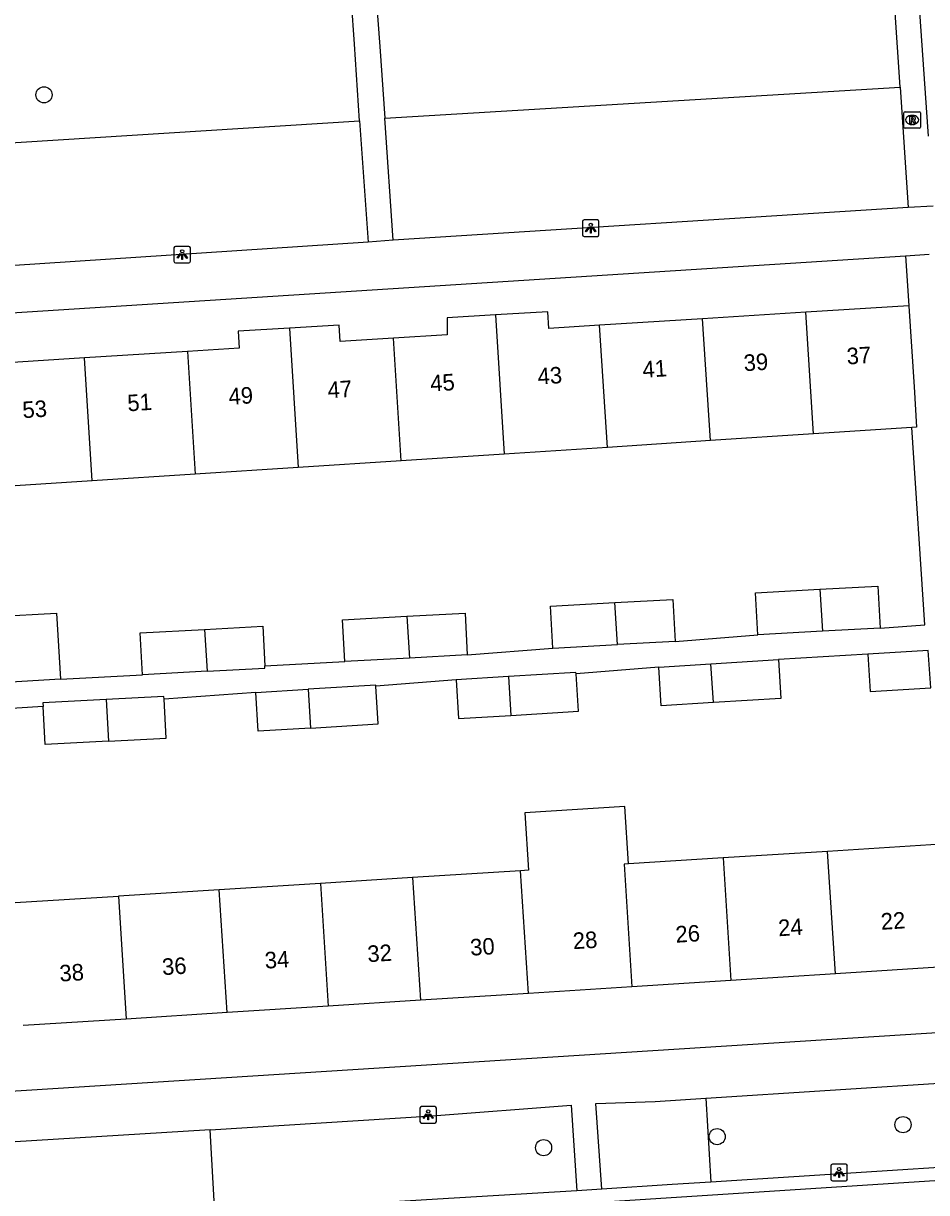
# Model space of a CAD drawing. Extents: x 159689 to 160786, y 387323 to 388339.
# Drawn here: x 160540.6 to 160595.3, y 387701.2 to 387772 of the extents above; entities that cross this region are included whole.
import ezdxf

# ---------------------------------------------------------------- set-up
doc = ezdxf.new("R2010")
doc.units = 0
for name, color, linetype in [('IMGEO_Boom', 7, 'Continuous'), ('IMGEO_Groenvoorziening', 7, 'Continuous'), ('IMGEO_Lichtpunt', 7, 'Continuous'), ('IMGEO_Pand', 7, 'Continuous'), ('IMGEO_Pand_nummerreeks', 7, 'Continuous'), ('IMGEO_Rioolput', 7, 'Continuous'), ('IMGEO_Voetpad_open', 7, 'Continuous')]:
    doc.layers.add(name, color=color, linetype=linetype)

msp = doc.modelspace()

# ---------------------------------------------------------------- linework, layer by layer
at = {"layer": 'IMGEO_Boom'}
for centre in [(160541.816, 387767.676), (160593.84, 387705.334), (160582.581, 387704.608), (160572.072, 387703.939)]:
    msp.add_circle(centre, 0.489, dxfattribs=at)
at = {"layer": 'IMGEO_Groenvoorziening'}
for points in [[(160562.449, 387766.255), (160593.66, 387768.138)], [(160531.119, 387764.232), (160560.933, 387766.101)], [(160581.897, 387706.94), (160582.195, 387701.852)], [(160552.17, 387700.005), (160551.877, 387705.026)]]:
    msp.add_lwpolyline(points, dxfattribs=at)
at = {"layer": 'IMGEO_Lichtpunt'}
for p, q in [((160574.428, 387760.007), (160574.428, 387759.2)), ((160574.428, 387760.007), (160574.428, 387759.2)), ((160575.33, 387760.102), (160574.522, 387760.102)), ((160575.33, 387760.102), (160574.522, 387760.102)), ((160575.424, 387759.2), (160575.424, 387760.007)), ((160575.424, 387759.2), (160575.424, 387760.007)), ((160574.522, 387759.106), (160575.33, 387759.106)), ((160574.522, 387759.106), (160575.33, 387759.106)), ((160549.687, 387758.404), (160549.687, 387757.597)), ((160549.687, 387758.404), (160549.687, 387757.597)), ((160550.589, 387758.499), (160549.781, 387758.499)), ((160550.589, 387758.499), (160549.781, 387758.499)), ((160550.683, 387757.597), (160550.683, 387758.404)), ((160550.683, 387757.597), (160550.683, 387758.404)), ((160549.781, 387757.503), (160550.589, 387757.503)), ((160549.781, 387757.503), (160550.589, 387757.503)), ((160565.486, 387706.429), (160564.678, 387706.429)), ((160565.486, 387706.429), (160564.678, 387706.429)), ((160564.584, 387706.334), (160564.584, 387705.527)), ((160564.584, 387706.334), (160564.584, 387705.527)), ((160565.58, 387705.527), (160565.58, 387706.334)), ((160565.58, 387705.527), (160565.58, 387706.334)), ((160564.678, 387705.433), (160565.486, 387705.433)), ((160564.678, 387705.433), (160565.486, 387705.433)), ((160589.471, 387702.842), (160589.471, 387702.035)), ((160589.471, 387702.842), (160589.471, 387702.035)), ((160590.373, 387702.937), (160589.565, 387702.937)), ((160590.373, 387702.937), (160589.565, 387702.937)), ((160590.467, 387702.035), (160590.467, 387702.842)), ((160590.467, 387702.035), (160590.467, 387702.842)), ((160589.565, 387701.941), (160590.373, 387701.941)), ((160589.565, 387701.941), (160590.373, 387701.941))]:
    msp.add_line(p, q, dxfattribs=at)
for points in [[(160574.802, 387759.671), (160574.841, 387759.643), (160574.653, 387759.381), (160574.615, 387759.408), (160574.802, 387759.671)], [(160574.904, 387759.623), (160574.951, 387759.623), (160574.951, 387759.301), (160574.904, 387759.301), (160574.904, 387759.623)], [(160575.014, 387759.643), (160575.052, 387759.67), (160575.239, 387759.408), (160575.2, 387759.38), (160575.014, 387759.643)], [(160550.061, 387758.068), (160550.1, 387758.04), (160549.912, 387757.778), (160549.874, 387757.805), (160550.061, 387758.068)], [(160550.273, 387758.04), (160550.311, 387758.067), (160550.498, 387757.805), (160550.459, 387757.777), (160550.273, 387758.04)], [(160550.163, 387758.02), (160550.21, 387758.02), (160550.21, 387757.698), (160550.163, 387757.698), (160550.163, 387758.02)], [(160564.958, 387705.998), (160564.997, 387705.97), (160564.809, 387705.708), (160564.771, 387705.735), (160564.958, 387705.998)], [(160565.06, 387705.95), (160565.107, 387705.95), (160565.107, 387705.628), (160565.06, 387705.628), (160565.06, 387705.95)], [(160565.17, 387705.97), (160565.208, 387705.997), (160565.395, 387705.735), (160565.356, 387705.707), (160565.17, 387705.97)], [(160589.845, 387702.506), (160589.884, 387702.478), (160589.696, 387702.216), (160589.658, 387702.243), (160589.845, 387702.506)], [(160589.947, 387702.458), (160589.994, 387702.458), (160589.994, 387702.136), (160589.947, 387702.136), (160589.947, 387702.458)], [(160590.057, 387702.478), (160590.095, 387702.505), (160590.282, 387702.243), (160590.243, 387702.215), (160590.057, 387702.478)]]:
    msp.add_lwpolyline(points, dxfattribs=at)
for centre in [(160574.927, 387759.805), (160550.186, 387758.202), (160565.083, 387706.132), (160589.97, 387702.64)]:
    msp.add_circle(centre, 0.0994, dxfattribs=at)
for centre, start, end in [((160574.522, 387760.007), 90, 180), ((160574.522, 387760.007), 90, 180), ((160575.33, 387760.007), 0, 90), ((160575.33, 387760.007), 0, 90), ((160574.522, 387759.2), 180, 270), ((160574.522, 387759.2), 180, 270), ((160575.33, 387759.2), 270, 0), ((160575.33, 387759.2), 270, 360), ((160549.781, 387758.404), 90, 180), ((160549.781, 387758.404), 90, 180), ((160550.589, 387758.404), 0, 90), ((160550.589, 387758.404), 0, 90), ((160549.781, 387757.597), 180, 270), ((160549.781, 387757.597), 180, 270), ((160550.589, 387757.597), 270, 0), ((160550.589, 387757.597), 270, 360), ((160564.678, 387706.334), 90, 180), ((160564.678, 387706.334), 90, 180), ((160565.486, 387706.334), 0, 90), ((160565.486, 387706.334), 0, 90), ((160564.678, 387705.527), 180, 270), ((160564.678, 387705.527), 180, 270), ((160565.486, 387705.527), 270, 0), ((160565.486, 387705.527), 270, 360), ((160589.565, 387702.842), 90, 180), ((160589.565, 387702.842), 90, 180), ((160590.373, 387702.842), 0, 90), ((160590.373, 387702.842), 0, 90), ((160589.565, 387702.035), 180, 270), ((160589.565, 387702.035), 180, 270), ((160590.373, 387702.035), 270, 0), ((160590.373, 387702.035), 270, 360)]:
    msp.add_arc(centre, 0.0946, start, end, dxfattribs=at)
at = {"layer": 'IMGEO_Pand'}
for points in [[(160575.466, 387753.726), (160572.388, 387753.531), (160572.322, 387754.536), (160569.161, 387754.348)], [(160587.947, 387754.516), (160581.706, 387754.121)], [(160594.186, 387754.911), (160587.947, 387754.516)], [(160588.413, 387747.147), (160587.947, 387754.516)], [(160594.186, 387754.911), (160594.188, 387754.878), (160594.506, 387750), (160594.665, 387747.554), (160594.383, 387747.536)], [(160569.161, 387754.348), (160566.227, 387754.173), (160566.227, 387753.141), (160562.985, 387752.936)], [(160569.161, 387754.348), (160569.694, 387745.928)], [(160581.706, 387754.121), (160575.466, 387753.726)], [(160582.173, 387746.74), (160581.706, 387754.121)], [(160556.68, 387753.556), (160553.579, 387753.373), (160553.639, 387752.347), (160550.504, 387752.146)], [(160562.985, 387752.936), (160559.757, 387752.746), (160559.691, 387753.734), (160556.68, 387753.556)], [(160556.68, 387753.556), (160557.214, 387745.115)], [(160575.933, 387746.334), (160575.466, 387753.726)], [(160563.454, 387745.521), (160562.985, 387752.936)], [(160544.263, 387751.751), (160538.023, 387751.356)], [(160550.504, 387752.146), (160544.263, 387751.751)], [(160544.735, 387744.302), (160544.263, 387751.751)], [(160550.504, 387752.146), (160550.974, 387744.708)], [(160594.383, 387747.536), (160588.413, 387747.147)], [(160582.173, 387746.74), (160575.933, 387746.334)], [(160588.413, 387747.147), (160582.173, 387746.74)], [(160575.933, 387746.334), (160569.694, 387745.928)], [(160563.454, 387745.521), (160557.214, 387745.115)], [(160569.694, 387745.928), (160563.454, 387745.521)], [(160550.974, 387744.708), (160544.735, 387744.302)], [(160557.214, 387745.115), (160550.974, 387744.708)], [(160544.735, 387744.302), (160538.495, 387743.896)], [(160585.045, 387734.992), (160584.907, 387737.53), (160588.8, 387737.741)], [(160588.8, 387737.741), (160592.319, 387737.931), (160592.457, 387735.394)], [(160588.8, 387737.741), (160588.965, 387735.204)], [(160572.632, 387734.184), (160572.494, 387736.722), (160576.39, 387736.933)], [(160576.39, 387736.933), (160579.906, 387737.123), (160580.044, 387734.586)], [(160576.555, 387734.396), (160576.39, 387736.933)], [(160538.852, 387736.092), (160542.581, 387736.307), (160542.812, 387732.302)], [(160560.039, 387733.363), (160559.901, 387735.901), (160563.794, 387736.112)], [(160563.794, 387736.112), (160567.313, 387736.302), (160567.451, 387733.765)], [(160563.794, 387736.112), (160563.959, 387733.575)], [(160551.542, 387735.314), (160555.062, 387735.504), (160555.193, 387733.099)], [(160547.788, 387732.565), (160547.65, 387735.103), (160551.542, 387735.314)], [(160551.542, 387735.314), (160551.707, 387732.777)], [(160588.965, 387735.204), (160585.045, 387734.992)], [(160592.457, 387735.394), (160588.965, 387735.204)], [(160572.632, 387734.184), (160576.555, 387734.396)], [(160580.044, 387734.586), (160576.555, 387734.396)], [(160595.515, 387731.787), (160595.364, 387734.038), (160591.701, 387733.814)], [(160563.959, 387733.575), (160560.039, 387733.363)], [(160567.451, 387733.765), (160563.959, 387733.575)], [(160582.207, 387733.231), (160586.3, 387733.483)], [(160586.3, 387733.483), (160586.444, 387731.132), (160582.355, 387730.88)], [(160591.701, 387733.814), (160591.843, 387731.557), (160595.515, 387731.787)], [(160551.707, 387732.777), (160547.788, 387732.565)], [(160551.707, 387732.777), (160555.2, 387732.967), (160555.193, 387733.099)], [(160574.038, 387732.628), (160574.033, 387732.71), (160569.94, 387732.458)], [(160570.088, 387730.107), (160574.177, 387730.359), (160574.038, 387732.628)], [(160579.043, 387733.036), (160582.207, 387733.231)], [(160582.355, 387730.88), (160579.188, 387730.685), (160579.043, 387733.036)], [(160582.355, 387730.88), (160582.207, 387733.231)], [(160542.812, 387732.302), (160539.113, 387732.088)], [(160561.91, 387731.88), (160561.906, 387731.945), (160557.813, 387731.693)], [(160557.961, 387729.342), (160562.05, 387729.594), (160561.91, 387731.88)], [(160569.94, 387732.458), (160566.776, 387732.263)], [(160566.776, 387732.263), (160566.921, 387729.912), (160570.088, 387730.107)], [(160569.94, 387732.458), (160570.088, 387730.107)], [(160549.085, 387731.089), (160549.077, 387731.244), (160545.572, 387731.062)], [(160554.649, 387731.498), (160557.813, 387731.693)], [(160557.961, 387729.342), (160554.794, 387729.147), (160554.649, 387731.498)], [(160557.813, 387731.693), (160557.961, 387729.342)], [(160545.572, 387731.062), (160541.754, 387730.864), (160541.766, 387730.637)], [(160545.73, 387728.548), (160541.885, 387728.349), (160541.766, 387730.637)], [(160545.572, 387731.062), (160545.73, 387728.548)], [(160545.73, 387728.548), (160549.208, 387728.728), (160549.085, 387731.089)], [(160577.219, 387721.118), (160577, 387724.584), (160570.938, 387724.202), (160571.157, 387720.736), (160570.681, 387720.706)], [(160596.15, 387722.312), (160589.274, 387721.878)], [(160582.948, 387721.479), (160577.219, 387721.118)], [(160589.274, 387721.878), (160582.948, 387721.479)], [(160582.948, 387721.479), (160583.416, 387714.065)], [(160589.741, 387714.469), (160589.274, 387721.878)], [(160570.681, 387720.706), (160564.14, 387720.293)], [(160571.149, 387713.282), (160570.681, 387720.706)], [(160577.219, 387721.118), (160576.958, 387721.102), (160577.426, 387713.683)], [(160558.554, 387719.941), (160552.431, 387719.555)], [(160564.14, 387720.293), (160558.554, 387719.941)], [(160558.554, 387719.941), (160559.023, 387712.508)], [(160564.14, 387720.293), (160564.608, 387712.865)], [(160540.073, 387718.775), (160546.322, 387719.169)], [(160552.431, 387719.555), (160546.322, 387719.169)], [(160546.322, 387719.169), (160546.791, 387711.728)], [(160552.9, 387712.118), (160552.431, 387719.555)], [(160596.617, 387714.908), (160589.741, 387714.469)], [(160589.741, 387714.469), (160583.416, 387714.065)], [(160577.426, 387713.683), (160571.149, 387713.282)], [(160583.416, 387714.065), (160577.426, 387713.683)], [(160564.608, 387712.865), (160559.023, 387712.508)], [(160571.149, 387713.282), (160564.608, 387712.865)], [(160552.9, 387712.118), (160546.791, 387711.728)], [(160559.023, 387712.508), (160552.9, 387712.118)], [(160546.791, 387711.728), (160540.554, 387711.33)]]:
    msp.add_lwpolyline(points, dxfattribs=at)
at = {"layer": 'IMGEO_Rioolput'}
for p, q in [((160593.896, 387765.728), (160593.896, 387766.58)), ((160593.971, 387766.654), (160594.823, 387766.654)), ((160594.897, 387766.58), (160594.897, 387765.728)), ((160594.407, 387765.874), (160594.382, 387765.874)), ((160594.384, 387766.434), (160594.409, 387766.434)), ((160594.823, 387765.654), (160593.971, 387765.654))]:
    msp.add_line(p, q, dxfattribs=at)
for points in [[(160593.896, 387765.728), (160593.896, 387766.58)], [(160593.971, 387766.654), (160594.823, 387766.654)], [(160594.897, 387766.58), (160594.897, 387765.728)], [(160594.485, 387766.352), (160594.233, 387766.354), (160594.233, 387765.954)], [(160594.233, 387765.954), (160594.357, 387765.954), (160594.357, 387766.116), (160594.368, 387766.116)], [(160594.411, 387766.273), (160594.357, 387766.273), (160594.357, 387766.192)], [(160594.357, 387766.192), (160594.409, 387766.192)], [(160594.415, 387766.087), (160594.486, 387765.954), (160594.626, 387765.954), (160594.561, 387766.08)], [(160594.823, 387765.654), (160593.971, 387765.654)]]:
    msp.add_lwpolyline(points, dxfattribs=at)
for centre, radius, start, end in [((160593.973, 387766.578), 0.0765, 91.55205, 178.44795), ((160593.973, 387766.578), 0.0765, 91.55205, 178.44795), ((160594.821, 387766.578), 0.0765, 1.55205, 88.44795), ((160594.821, 387766.578), 0.0765, 1.55205, 88.44795), ((160594.367, 387766.063), 0.0533, 26.02933, 88.69889), ((160594.393, 387766.381), 0.19, 274.7715, 282.96867), ((160594.417, 387766.177), 0.0964, 77.00612, 93.18647), ((160594.431, 387766.234), 0.0378, 276.66336, 79.67722), ((160594.484, 387766.242), 0.109, 350.36119, 89.41601), ((160594.482, 387766.242), 0.112, 277.58423, 350.98172), ((160594.466, 387766.027), 0.108, 29.51342, 73.79051), ((160593.973, 387765.73), 0.0765, 181.55205, 268.44795), ((160593.973, 387765.73), 0.0765, 181.55205, 268.44795), ((160594.821, 387765.73), 0.0765, 271.55205, 358.44795), ((160594.821, 387765.73), 0.0765, 271.55205, 358.44795)]:
    msp.add_arc(centre, radius, start, end, dxfattribs=at)
for centre, major_axis, ratio, start_param, end_param in [((160594.383, 387766.154), (-0.387, 0.002), 0.722429, 4.712389, 7.853982), ((160594.408, 387766.154), (-0.39, 0.002), 0.717154, 1.570796, 4.712389)]:
    msp.add_ellipse(centre, major_axis=major_axis, ratio=ratio, start_param=start_param, end_param=end_param, dxfattribs=at)
at = {"layer": 'IMGEO_Voetpad_open'}
for points in [[(160593.66, 387768.138), (160593.335, 387772.968), (160593.164, 387775.511)], [(160595.377, 387765.164), (160594.662, 387775.604)], [(160560.933, 387766.101), (160560.612, 387770.741), (160560.433, 387773.331)], [(160561.943, 387773.556), (160562.148, 387770.602), (160562.449, 387766.255)], [(160593.66, 387768.138), (160594.15, 387760.864)], [(160560.933, 387766.101), (160561.449, 387758.759)], [(160562.961, 387758.872), (160562.449, 387766.255)], [(160595.666, 387760.943), (160594.15, 387760.864)], [(160594.15, 387760.864), (160562.961, 387758.872)], [(160561.449, 387758.759), (160531.76, 387756.798)], [(160562.961, 387758.872), (160561.449, 387758.759)], [(160531.596, 387753.947), (160593.993, 387757.933)], [(160593.993, 387757.933), (160595.428, 387758.025)], [(160593.993, 387757.933), (160594.186, 387754.911)], [(160592.457, 387735.394), (160595.161, 387735.583), (160594.383, 387747.536)], [(160580.044, 387734.586), (160585.045, 387734.992)], [(160567.451, 387733.765), (160572.632, 387734.184)], [(160555.193, 387733.099), (160560.039, 387733.363)], [(160591.701, 387733.814), (160586.3, 387733.483)], [(160579.043, 387733.036), (160574.038, 387732.628)], [(160542.812, 387732.302), (160547.788, 387732.565)], [(160566.776, 387732.263), (160561.91, 387731.88)], [(160554.649, 387731.498), (160549.085, 387731.089)], [(160541.766, 387730.637), (160536.316, 387730.301)], [(160534.679, 387707.033), (160596.866, 387710.964)], [(160581.897, 387706.94), (160596.965, 387707.899), (160597.278, 387702.821)], [(160551.877, 387705.026), (160565.33, 387705.866), (160573.741, 387706.508), (160574.091, 387701.325)], [(160575.604, 387701.433), (160575.245, 387706.61), (160578.838, 387706.727), (160581.897, 387706.94)], [(160551.877, 387705.026), (160538.425, 387704.187)], [(160542.88, 387698.537), (160628.312, 387704.041), (160649.915, 387705.517)], [(160597.278, 387702.821), (160582.195, 387701.852)], [(160575.604, 387701.433), (160574.091, 387701.325)], [(160582.195, 387701.852), (160579.857, 387701.705), (160575.604, 387701.433)], [(160574.091, 387701.325), (160565.643, 387700.831), (160552.17, 387700.005)]]:
    msp.add_lwpolyline(points, dxfattribs=at)

# ---------------------------------------------------------------- texts
at = {"layer": 'IMGEO_Pand_nummerreeks'}
for s, rotation, p in [('37', 3.72423, (160590.457, 387751.349)), ('39', 3.72679, (160584.218, 387750.943)), ('43', 3.72679, (160571.739, 387750.13)), ('41', 3.72679, (160578.091, 387750.543)), ('47', 3.72131, (160559.02, 387749.302)), ('45', 3.73416, (160565.237, 387749.706)), ('51', 3.72679, (160546.895, 387748.511)), ('49', 3.72679, (160553.022, 387748.911)), ('53', 3.72679, (160540.543, 387748.098)), ('24', 3.60868, (160586.308, 387716.736)), ('22', 3.60868, (160592.524, 387717.127)), ('28', 3.60963, (160573.874, 387715.953)), ('26', 3.60963, (160580.089, 387716.345)), ('30', 3.60868, (160567.655, 387715.559)), ('34', 3.60868, (160555.214, 387714.775)), ('32', 3.60868, (160561.43, 387715.166)), ('38', 3.60868, (160542.78, 387713.991)), ('36', 3.60868, (160548.995, 387714.383))]:
    msp.add_text(s, height=1, rotation=rotation, dxfattribs=at).set_placement(p)

doc.saveas('drawing.dxf')
